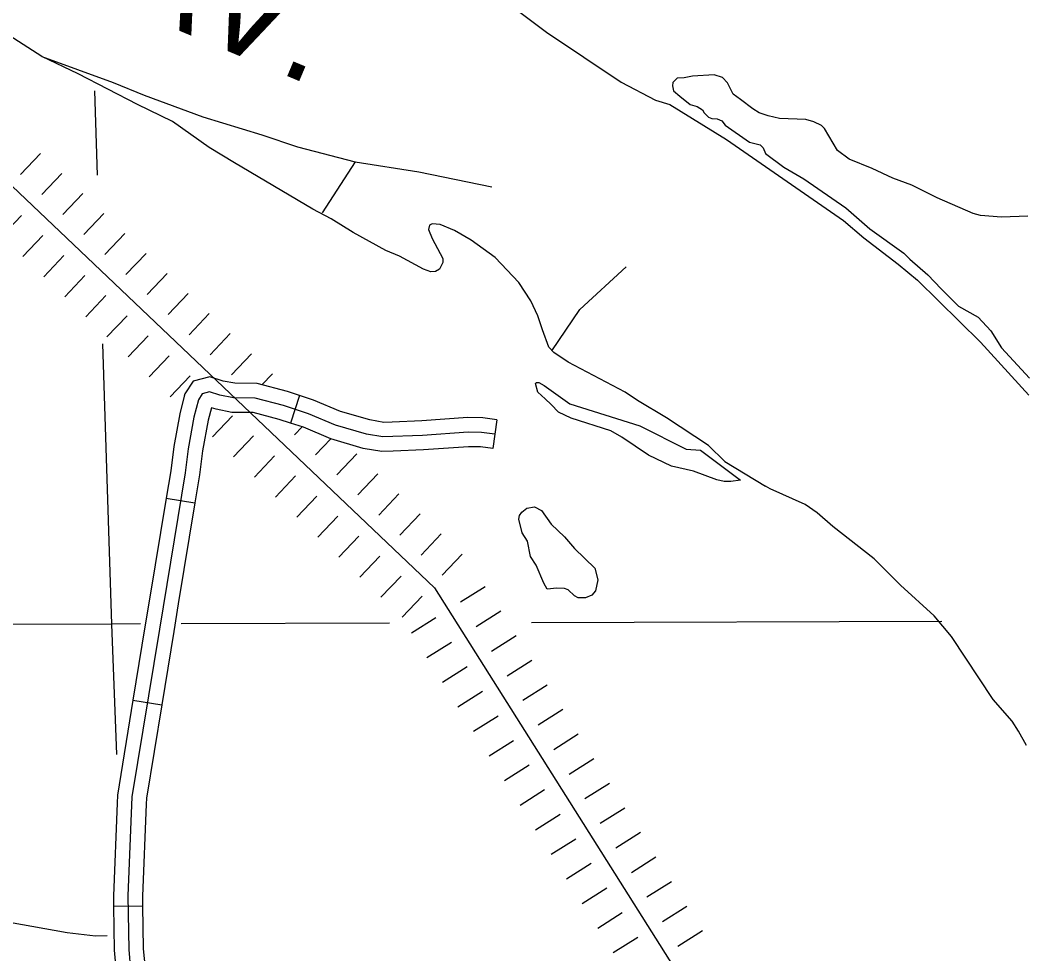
# Model space of a CAD drawing. Extents: x -19 to 366, y -4 to 359.
# Drawn here: x 162.109 to 163.091, y 177.681 to 178.594 of the extents above; entities that cross this region are included whole.
import ezdxf

# ---------------------------------------------------------------- set-up
doc = ezdxf.new("R2010")
doc.units = 0
for name, color, linetype in [('Level 29', 7, 'Continuous'), ('Level 30', 7, 'Continuous'), ('Level 35', 7, 'Continuous'), ('Level 45', 7, 'Continuous'), ('Level 5', 7, 'Continuous'), ('Level 60', 7, 'Continuous'), ('Level 9', 7, 'Continuous')]:
    doc.layers.add(name, color=color, linetype=linetype)

msp = doc.modelspace()

# ---------------------------------------------------------------- linework, layer by layer
at = {"layer": 'Level 29'}
for p, q in [((162.10992, 178.44299), (162.12949, 178.46359)), ((162.10992, 178.44299), (162.12949, 178.46359)), ((162.13051, 178.42342), (162.15008, 178.44401)), ((162.1511, 178.40385), (162.17067, 178.42444)), ((162.09136, 178.38224), (162.11093, 178.40283)), ((162.17169, 178.38428), (162.19126, 178.40487)), ((162.17169, 178.38428), (162.19126, 178.40487)), ((162.11195, 178.36267), (162.13152, 178.38326)), ((162.19228, 178.3647), (162.21185, 178.38529)), ((162.13254, 178.34309), (162.15212, 178.36369)), ((162.13254, 178.34309), (162.15212, 178.36369)), ((162.21287, 178.34513), (162.23244, 178.36572)), ((162.15313, 178.32352), (162.17271, 178.34411)), ((162.23346, 178.32556), (162.25303, 178.34615)), ((162.23346, 178.32556), (162.25303, 178.34615)), ((162.17372, 178.30395), (162.1933, 178.32454)), ((162.25405, 178.30598), (162.27362, 178.32657)), ((162.19431, 178.28438), (162.21389, 178.30497)), ((162.19431, 178.28438), (162.21389, 178.30497)), ((162.27464, 178.28641), (162.29421, 178.307)), ((162.2149, 178.2648), (162.23448, 178.28539)), ((162.29523, 178.26684), (162.3148, 178.28743)), ((162.29523, 178.26684), (162.3148, 178.28743)), ((162.23549, 178.24523), (162.25507, 178.26582)), ((162.31582, 178.24726), (162.3354, 178.26785)), ((162.25609, 178.22566), (162.27566, 178.24625)), ((162.25609, 178.22566), (162.27566, 178.24625)), ((162.34566, 178.23742), (162.35599, 178.24828)), ((162.29727, 178.18651), (162.31684, 178.2071)), ((162.37759, 178.18854), (162.38507, 178.19641)), ((162.31786, 178.16694), (162.33743, 178.18753)), ((162.31786, 178.16694), (162.33743, 178.18753)), ((162.39818, 178.16897), (162.41297, 178.18453)), ((162.33845, 178.14736), (162.35802, 178.16795)), ((162.41877, 178.1494), (162.43835, 178.16999)), ((162.41877, 178.1494), (162.43835, 178.16999)), ((162.35904, 178.12779), (162.37861, 178.14838)), ((162.43937, 178.12983), (162.45894, 178.15042)), ((162.37963, 178.10822), (162.3992, 178.12881)), ((162.37963, 178.10822), (162.3992, 178.12881)), ((162.45996, 178.11025), (162.47953, 178.13084)), ((162.40022, 178.08864), (162.41979, 178.10923)), ((162.48055, 178.09068), (162.50012, 178.11127)), ((162.48055, 178.09068), (162.50012, 178.11127)), ((162.42081, 178.06907), (162.44038, 178.08966)), ((162.50114, 178.07111), (162.52071, 178.0917)), ((162.4414, 178.0495), (162.46097, 178.07009)), ((162.4414, 178.0495), (162.46097, 178.07009)), ((162.52173, 178.05153), (162.5413, 178.07212)), ((162.46199, 178.02993), (162.48156, 178.05052)), ((162.53975, 178.02532), (162.56378, 178.04049)), ((162.53975, 178.02532), (162.56378, 178.04049)), ((162.48258, 178.01035), (162.50215, 178.03094)), ((162.55492, 178.0013), (162.57894, 178.01647)), ((162.49171, 177.99499), (162.51573, 178.01015)), ((162.49171, 177.99499), (162.51573, 178.01015)), ((162.50688, 177.97096), (162.5309, 177.98613)), ((162.57009, 177.97728), (162.59411, 177.99245)), ((162.58526, 177.95326), (162.60928, 177.96843)), ((162.58526, 177.95326), (162.60928, 177.96843)), ((162.52205, 177.94694), (162.54607, 177.96211)), ((162.53722, 177.92292), (162.56124, 177.93809)), ((162.53722, 177.92292), (162.56124, 177.93809)), ((162.60043, 177.92924), (162.62445, 177.94441)), ((162.6156, 177.90522), (162.63962, 177.92039)), ((162.55239, 177.8989), (162.57641, 177.91407)), ((162.63076, 177.8812), (162.65478, 177.89636)), ((162.63076, 177.8812), (162.65478, 177.89636)), ((162.56755, 177.87488), (162.59157, 177.89005)), ((162.64593, 177.85718), (162.66995, 177.87234)), ((162.58272, 177.85086), (162.60674, 177.86603)), ((162.58272, 177.85086), (162.60674, 177.86603)), ((162.6611, 177.83315), (162.68512, 177.84832)), ((162.59789, 177.82684), (162.62191, 177.84201)), ((162.61306, 177.80282), (162.63708, 177.81799)), ((162.67627, 177.80913), (162.70029, 177.8243)), ((162.67627, 177.80913), (162.70029, 177.8243)), ((162.69144, 177.78511), (162.71546, 177.80028)), ((162.62823, 177.7788), (162.65225, 177.79397)), ((162.62823, 177.7788), (162.65225, 177.79397)), ((162.64339, 177.75478), (162.66741, 177.76994)), ((162.7066, 177.76109), (162.73062, 177.77626)), ((162.72177, 177.73707), (162.74579, 177.75224)), ((162.72177, 177.73707), (162.74579, 177.75224)), ((162.65856, 177.73076), (162.68258, 177.74592)), ((162.67373, 177.70673), (162.69775, 177.7219)), ((162.67373, 177.70673), (162.69775, 177.7219)), ((162.73694, 177.71305), (162.76096, 177.72822)), ((162.75211, 177.68903), (162.77613, 177.7042)), ((162.6889, 177.68271), (162.71292, 177.69788))]:
    msp.add_line(p, q, dxfattribs=at)
msp.add_lwpolyline([(161.40676, 179.12604), (161.92849, 178.59586), (162.51435, 178.03895), (162.75707, 177.65456), (162.98974, 177.39275), (163.00352, 177.01922), (162.98042, 176.68581), (162.89251, 176.60624), (162.69663, 176.30215), (162.70917, 176.20068), (162.53104, 175.7899), (162.50528, 175.54543), (162.32898, 175.30393), (162.18488, 174.97536), (162.19282, 174.56184)], dxfattribs=at)
at = {"layer": 'Level 35'}
for points in [[(162.81333, 178.14436), (162.80368, 178.14284), (162.79743, 178.14292), (162.7902, 178.14449), (162.76731, 178.153), (162.74581, 178.15811), (162.72345, 178.16871), (162.69737, 178.18627), (162.68666, 178.19233), (162.64797, 178.20473), (162.63536, 178.21076), (162.62822, 178.21822), (162.62244, 178.22381), (162.61513, 178.23013), (162.6129, 178.23862), (162.61383, 178.23978), (162.6161, 178.23963), (162.62127, 178.23688), (162.6464, 178.21893), (162.715, 178.19721), (162.76012, 178.1745), (162.77417, 178.17355)], [(162.77417, 178.17355), (162.81333, 178.14436)], [(162.61347, 178.06123), (162.60802, 178.06986), (162.6053, 178.0848), (162.60005, 178.09267), (162.59659, 178.10608), (162.59748, 178.1097), (162.59969, 178.11316), (162.60456, 178.11685), (162.61193, 178.11812), (162.61881, 178.11464), (162.62833, 178.10115), (162.64123, 178.08905), (162.65091, 178.07746)], [(162.65091, 178.07746), (162.67095, 178.05828), (162.6738, 178.04676), (162.6717, 178.03629), (162.66798, 178.03205), (162.66178, 178.02928), (162.65457, 178.02934), (162.65113, 178.03117), (162.64496, 178.03713), (162.64115, 178.03858), (162.63376, 178.03864), (162.6243, 178.03771), (162.62097, 178.04372), (162.61347, 178.06123)], [(162.0992, 177.71249), (162.15528, 177.7025), (162.1832, 177.69902), (162.19437, 177.69941)]]:
    msp.add_lwpolyline(points, dxfattribs=at)
at = {"layer": 'Level 45'}
for p, q in [((162.38223, 178.22706), (162.37352, 178.20001)), ((162.57516, 178.20321), (162.57114, 178.17509)), ((162.25218, 178.12662), (162.2802, 178.12199)), ((162.2197, 177.92925), (162.24774, 177.92466)), ((162.20075, 177.72807), (162.22915, 177.72845))]:
    msp.add_line(p, q, dxfattribs=at)
for points in [[(162.38223, 178.22706), (162.37062, 178.23079), (162.34089, 178.23868), (162.31929, 178.23893), (162.30796, 178.24113), (162.29466, 178.24519), (162.27839, 178.24092), (162.27046, 178.22857), (162.26986, 178.22624)], [(162.57315, 178.18915), (162.56026, 178.19099), (162.54721, 178.19116), (162.5027, 178.18798), (162.46387, 178.18647), (162.44789, 178.1892), (162.4177, 178.19796), (162.39117, 178.20925), (162.36661, 178.21716), (162.33896, 178.2245), (162.31784, 178.22474), (162.30453, 178.22733), (162.29437, 178.23043), (162.28735, 178.22859), (162.28364, 178.22281), (162.27929, 178.20597), (162.27351, 178.17504), (162.27066, 178.15136), (162.24545, 177.99869), (162.21867, 177.83496), (162.21482, 177.73812), (162.21552, 177.68577), (162.21737, 177.6657)], [(162.26986, 178.22623), (162.26542, 178.20906), (162.25946, 178.1772), (162.25659, 178.15337), (162.25218, 178.12662)], [(162.47286, 178.20103), (162.46481, 178.20072), (162.45108, 178.20307), (162.42247, 178.21136), (162.39614, 178.22258), (162.38223, 178.22706)], [(162.29629, 178.21499), (162.29316, 178.20288), (162.28756, 178.17289), (162.28472, 178.14936), (162.2802, 178.12199)], [(162.37352, 178.20001), (162.36261, 178.20353), (162.33702, 178.21032), (162.3164, 178.21055), (162.30109, 178.21352), (162.29629, 178.21499)], [(162.47396, 178.17265), (162.46294, 178.17222), (162.44471, 178.17534), (162.41292, 178.18455), (162.3862, 178.19593), (162.37352, 178.20001)], [(162.57516, 178.20321), (162.56136, 178.20518), (162.54679, 178.20537), (162.50191, 178.20216), (162.47286, 178.20103)], [(162.57114, 178.17509), (162.55916, 178.1768), (162.54762, 178.17695), (162.50348, 178.17379), (162.47396, 178.17265)], [(162.25218, 178.12662), (162.23588, 178.02795)], [(162.2802, 178.12199), (162.26391, 178.02333)], [(162.23588, 178.02795), (162.23143, 178.001), (162.2197, 177.92925)], [(162.26391, 178.02333), (162.25947, 177.99639), (162.24774, 177.92466)], [(162.2197, 177.92925), (162.20451, 177.83639), (162.20421, 177.82875)], [(162.24774, 177.92466), (162.23283, 177.83352), (162.23259, 177.82762)], [(162.20421, 177.82875), (162.20061, 177.7383), (162.20075, 177.72807)], [(162.23259, 177.82762), (162.22903, 177.73793), (162.22915, 177.72845)], [(162.20075, 177.72807), (162.20133, 177.68502), (162.20328, 177.66387), (162.20846, 177.63282), (162.20853, 177.62854)], [(162.22915, 177.72845), (162.22972, 177.68652), (162.23147, 177.66752), (162.23683, 177.63541), (162.23694, 177.62903)]]:
    msp.add_lwpolyline(points, dxfattribs=at)
at = {"layer": 'Level 5'}
for points in [[(162.18218, 178.52479), (162.18479, 178.44214)], [(162.18999, 178.27746), (162.19863, 178.00372)], [(162.19863, 178.00372), (161.20471, 178.0002)], [(162.22707, 178.0038), (162.19863, 178.00372)], [(162.19863, 178.00372), (162.20354, 177.87627)], [(162.47023, 178.00451), (162.26682, 178.00392)], [(163.0099, 178.00608), (162.60912, 178.00491)]]:
    msp.add_lwpolyline(points, dxfattribs=at)
at = {"layer": 'Level 60'}
for points in [[(168.79024, 2.24423), (168.56072, 10.86154), (168.3304, 19.47898), (168.09927, 28.09654), (167.86734, 36.71424), (167.63461, 45.33207), (167.40109, 53.95003), (167.16676, 62.56812), (166.93164, 71.18634), (166.69573, 79.80469), (166.45902, 88.42317), (166.22151, 97.04178), (165.98322, 105.66053), (165.74413, 114.27941), (165.50426, 122.89842), (165.26359, 131.51756), (165.02214, 140.13684), (164.7799, 148.75625), (164.53687, 157.3758), (164.29307, 165.99547), (164.04847, 174.61528), (163.8031, 183.23523), (163.55694, 191.85531), (163.31001, 200.47553), (163.06229, 209.09588), (162.8138, 217.71636), (162.56453, 226.33698), (162.31449, 234.95774), (162.06367, 243.57863), (161.81208, 252.19966), (161.55972, 260.82082), (161.30659, 269.44212), (161.05269, 278.06356), (160.79802, 286.68514), (160.54258, 295.30685), (160.28638, 303.9287), (160.02941, 312.55068), (159.77168, 321.1728), (159.51318, 329.79507), (159.25393, 338.41747), (158.99391, 347.04)], [(0, 172.2839), (7.1335, 172.2883), (14.26699, 172.30153), (21.40046, 172.32356), (28.53389, 172.35442), (35.66729, 172.39408), (42.80062, 172.44256), (49.9339, 172.49986), (57.06709, 172.56597), (64.2002, 172.6409), (71.33321, 172.72464), (78.46611, 172.81719), (85.59889, 172.91856), (92.73155, 173.02874), (99.86406, 173.14774), (106.99641, 173.27555), (114.12861, 173.41217), (121.26063, 173.5576), (128.39246, 173.71185), (135.5241, 173.87492), (142.65553, 174.04679), (149.78674, 174.22748), (156.91773, 174.41697), (164.04847, 174.61528), (171.17897, 174.82241), (178.3092, 175.03834), (185.43916, 175.26308), (192.56884, 175.49664), (199.69822, 175.739), (206.8273, 175.99017), (213.95607, 176.25015), (221.0845, 176.51895), (228.2126, 176.79655), (235.34035, 177.08295), (242.46774, 177.37817), (249.59476, 177.68219), (256.7214, 177.99502), (263.84765, 178.31666), (270.97349, 178.6471), (278.09893, 178.98634), (285.22393, 179.33439), (292.3485, 179.69125), (299.47263, 180.05691), (306.59629, 180.43137), (313.71949, 180.81463), (320.84221, 181.2067), (327.96444, 181.60757), (335.08617, 182.01724), (342.20739, 182.4357)]]:
    msp.add_spline(points, degree=3, dxfattribs=at)
at = {"layer": 'Level 9'}
for points in [[(162.59241, 178.6054), (162.6237, 178.58206), (162.69674, 178.53328), (162.73021, 178.51568), (162.74412, 178.51118), (162.79948, 178.47727), (162.91379, 178.39794), (162.93379, 178.38104), (162.96739, 178.35546), (162.98605, 178.33967), (163.04773, 178.27912), (163.09505, 178.22723)], [(162.59661, 178.33756), (162.57365, 178.36181), (162.55023, 178.37885), (162.53396, 178.38823), (162.51984, 178.39404), (162.51187, 178.39466), (162.50924, 178.39328), (162.50855, 178.3891), (162.51192, 178.38024), (162.5223, 178.3607), (162.52256, 178.35709), (162.51907, 178.35039), (162.51513, 178.34823), (162.51058, 178.34796), (162.50353, 178.3503), (162.48019, 178.36297), (162.46664, 178.3688), (162.43469, 178.38624), (162.41323, 178.39971), (162.39544, 178.40906), (162.31886, 178.45416), (162.29416, 178.46927), (162.25847, 178.49481), (162.22407, 178.51146), (162.16614, 178.54115), (162.1306, 178.55815), (162.09878, 178.57864)], [(162.1306, 178.55815), (162.20039, 178.53285), (162.23055, 178.52049), (162.28796, 178.49933), (162.34549, 178.48178), (162.38057, 178.46989), (162.43673, 178.45535), (162.49906, 178.44566), (162.57038, 178.43082)], [(163.09395, 178.40215), (163.06838, 178.40131), (163.04789, 178.40283), (163.04046, 178.40497), (163.00532, 178.42028), (162.98067, 178.43235), (162.96198, 178.43942), (162.94191, 178.44892), (162.91958, 178.458), (162.90788, 178.46633), (162.89538, 178.48792), (162.8923, 178.49071), (162.88485, 178.49437), (162.87704, 178.49651), (162.85143, 178.49775), (162.8404, 178.50021), (162.83144, 178.50327), (162.82531, 178.50696), (162.81341, 178.51604), (162.80611, 178.52141), (162.80278, 178.5278), (162.80062, 178.53251), (162.7956, 178.53773), (162.7876, 178.54024), (162.76639, 178.5391), (162.75827, 178.53724), (162.75145, 178.53693), (162.74698, 178.53268)], [(162.74698, 178.53268), (162.74684, 178.52964), (162.74769, 178.52453), (162.75384, 178.51952), (162.76421, 178.51136), (162.77088, 178.50939), (162.77605, 178.50626), (162.7778, 178.50325), (162.78186, 178.49896), (162.78529, 178.49751), (162.79042, 178.49722), (162.795, 178.49522), (162.79829, 178.4911), (162.82208, 178.47446), (162.83254, 178.47199), (162.83525, 178.46881), (162.83781, 178.46336), (162.85547, 178.4502), (162.875, 178.43879), (162.91604, 178.4105), (162.9397, 178.38987), (162.9729, 178.366), (162.97868, 178.36022), (162.99638, 178.34498), (163.00931, 178.33136), (163.02628, 178.3144), (163.04542, 178.30355), (163.05777, 178.29012), (163.06829, 178.27342), (163.09552, 178.24393)], [(162.43673, 178.45535), (162.40441, 178.40543)], [(162.62884, 178.2706), (162.6562, 178.31094), (162.70154, 178.35274)], [(162.78185, 178.17831), (162.74083, 178.20527), (162.71249, 178.22221), (162.7006, 178.23034), (162.64495, 178.25969), (162.63076, 178.26893), (162.62594, 178.27415), (162.61977, 178.29112), (162.61537, 178.30489), (162.60848, 178.31956), (162.59661, 178.33756)], [(162.78185, 178.17831), (162.79785, 178.16247), (162.83754, 178.13845)], [(163.08493, 177.89899), (163.0787, 177.90874), (163.06015, 177.92985), (163.01948, 177.99154), (163.00246, 178.01172), (162.96973, 178.04168), (162.94389, 178.06739), (162.90355, 178.09892), (162.88816, 178.1123), (162.87646, 178.12063), (162.84208, 178.13594), (162.83754, 178.13845)], [(163.09256, 177.88509), (163.08493, 177.89899)]]:
    msp.add_lwpolyline(points, dxfattribs=at)

# ---------------------------------------------------------------- texts
at = {"layer": 'Level 30'}
msp.add_text('NAV.', height=0.1, rotation=337.21548, dxfattribs=at).set_placement((162.10566, 178.6503))

doc.saveas('drawing.dxf')
